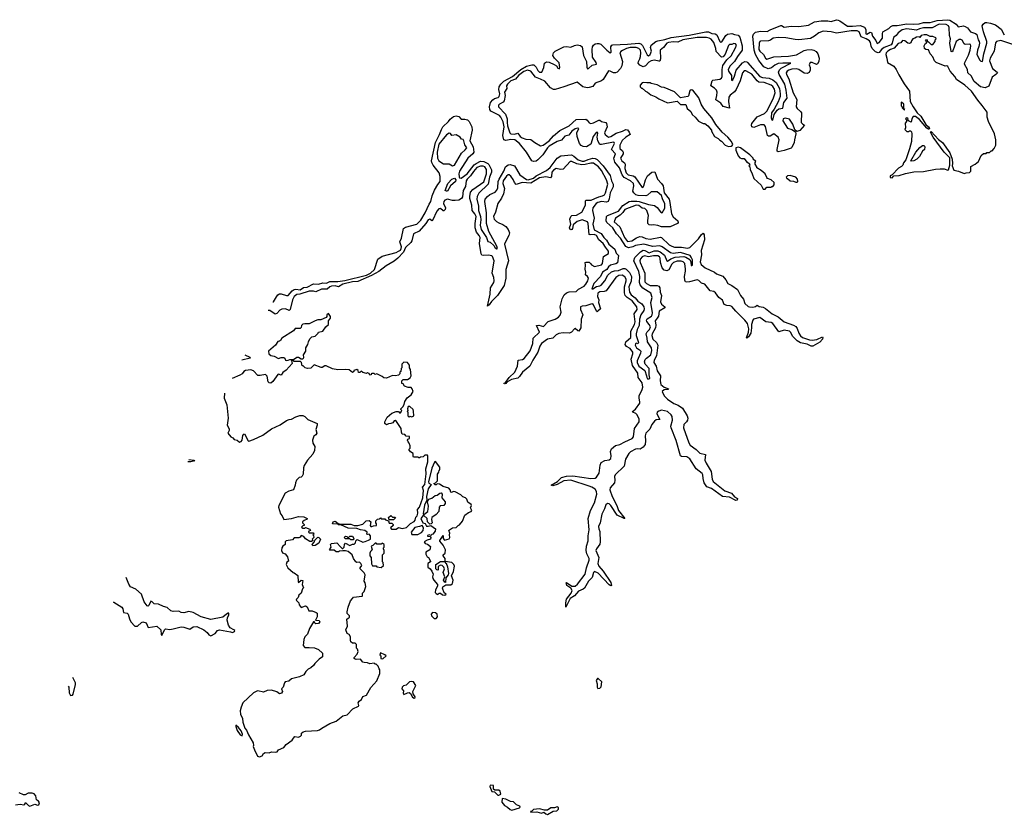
# Model space of a CAD drawing. Extents: x 2106670 to 2323771, y 35271 to 224896.
# Tile 394 of 419: x 2249730 to 2261045, y 215764 to 224896. Entities that reach past the tile are written whole.
import ezdxf

# ---------------------------------------------------------------- set-up
doc = ezdxf.new("R2010")
doc.units = 0

msp = doc.modelspace()

# ---------------------------------------------------------------- linework, layer by layer
at = {"layer": '0CON20XD'}
for points in [[(2257685, 224736), (2257722, 224732), (2257742, 224722), (2257775, 224645), (2257785, 224637), (2257798, 224642), (2257845, 224715), (2257865, 224731), (2257915, 224739), (2257945, 224725), (2257985, 224719), (2258005, 224696), (2258033, 224595), (2258032, 224545), (2257978, 224475), (2257944, 224416), (2257894, 224365), (2257873, 224325), (2257875, 224305), (2257909, 224255), (2257910, 224205), (2257915, 224199), (2257925, 224204), (2257945, 224246), (2257964, 224316), (2258035, 224400), (2258065, 224417), (2258085, 224413), (2258095, 224404), (2258235, 224244), (2258265, 224231), (2258344, 224226), (2258386, 224206), (2258423, 224173), (2258460, 224105), (2258469, 224045), (2258468, 224012), (2258447, 223953), (2258402, 223868), (2258371, 223825), (2258367, 223767), (2258375, 223744), (2258385, 223740), (2258402, 223808), (2258433, 223857), (2258455, 223873), (2258498, 223881), (2258511, 223945), (2258550, 223995), (2258540, 224085), (2258522, 224155), (2258457, 224265), (2258451, 224295), (2258461, 224319), (2258480, 224340), (2258593, 224395), (2258498, 224398), (2258445, 224392), (2258406, 224375), (2258368, 224342), (2258333, 224333), (2258283, 224355), (2258225, 224426), (2258186, 224496), (2258169, 224545), (2258156, 224705), (2258161, 224729), (2258185, 224752), (2258245, 224763), (2258321, 224759), (2258355, 224781), (2258475, 224831), (2258485, 224831), (2258515, 224810), (2258595, 224821), (2258685, 224817), (2258795, 224835), (2258865, 224872), (2258940, 224885), (2259015, 224885), (2259055, 224876), (2259115, 224893), (2259135, 224892), (2259156, 224885), (2259243, 224823), (2259300, 224820), (2259388, 224828), (2259439, 224809), (2259453, 224785), (2259452, 224735), (2259465, 224731), (2259505, 224751), (2259519, 224749), (2259532, 224705), (2259569, 224659), (2259585, 224621), (2259606, 224635), (2259645, 224685), (2259644, 224735), (2259650, 224755), (2259717, 224795), (2259741, 224819), (2259762, 224828), (2259815, 224831), (2259925, 224849), (2260005, 224843), (2260065, 224847), (2260115, 224863), (2260194, 224865), (2260272, 224888), (2260395, 224896), (2260419, 224889), (2260493, 224843), (2260515, 224816), (2260575, 224825), (2260595, 224819), (2260621, 224801), (2260657, 224757), (2260715, 224738), (2260729, 224725), (2260743, 224665), (2260756, 224646), (2260759, 224625), (2260753, 224587), (2260735, 224545), (2260730, 224495), (2260765, 224431), (2260775, 224420), (2260794, 224416), (2260809, 224505), (2260845, 224625), (2260844, 224645), (2260804, 224755), (2260793, 224805), (2260791, 224825), (2260801, 224845), (2260825, 224863), (2260845, 224865), (2260885, 224858), (2260945, 224837), (2261007, 224787), (2261045, 224724)], [(2261165, 224602), (2261005, 224659), (2260956, 224644), (2260945, 224632), (2260929, 224535), (2260883, 224455), (2260876, 224425), (2260911, 224335), (2260964, 224295), (2260965, 224285), (2260948, 224265), (2260905, 224234), (2260868, 224132), (2260825, 224114), (2260773, 224123), (2260697, 224187), (2260665, 224252), (2260626, 224285), (2260623, 224325), (2260588, 224385), (2260591, 224405), (2260633, 224487), (2260654, 224545), (2260661, 224595), (2260655, 224611), (2260645, 224616), (2260595, 224611), (2260585, 224618), (2260560, 224660), (2260545, 224669), (2260525, 224668), (2260493, 224645), (2260455, 224538), (2260445, 224528), (2260435, 224530), (2260419, 224625), (2260428, 224675), (2260416, 224715), (2260412, 224805), (2260404, 224825), (2260375, 224840), (2260296, 224845), (2260215, 224801), (2260118, 224802), (2260069, 224791), (2260035, 224775), (2260009, 224779), (2259925, 224790), (2259872, 224778), (2259825, 224745), (2259804, 224715), (2259770, 224690), (2259757, 224625), (2259745, 224606), (2259664, 224576), (2259635, 224555), (2259605, 224519), (2259595, 224517), (2259565, 224527), (2259526, 224565), (2259513, 224593), (2259507, 224635), (2259495, 224652), (2259459, 224675), (2259399, 224699), (2259377, 224755), (2259355, 224768), (2259285, 224768), (2259115, 224741), (2259055, 224756), (2258965, 224763), (2258915, 224745), (2258865, 224705), (2258818, 224682), (2258685, 224664), (2258640, 224670), (2258535, 224689), (2258445, 224692), (2258388, 224685), (2258359, 224661), (2258336, 224654), (2258245, 224651), (2258235, 224645), (2258226, 224625), (2258225, 224555), (2258235, 224535), (2258277, 224497), (2258302, 224455), (2258315, 224443), (2258395, 224470), (2258565, 224478), (2258655, 224492), (2258745, 224542), (2258775, 224550), (2258825, 224555), (2258857, 224547), (2258881, 224531), (2258902, 224502), (2258918, 224455), (2258915, 224415), (2258900, 224390), (2258885, 224381), (2258835, 224405), (2258815, 224404), (2258803, 224377), (2258815, 224345), (2258814, 224315), (2258801, 224289), (2258781, 224279), (2258745, 224283), (2258685, 224325), (2258655, 224331), (2258605, 224327), (2258567, 224315), (2258551, 224305), (2258540, 224285), (2258543, 224265), (2258569, 224215), (2258618, 224055), (2258660, 223980), (2258652, 223895), (2258663, 223875), (2258703, 223843), (2258715, 223825), (2258712, 223715), (2258725, 223700), (2258750, 223685), (2258695, 223622), (2258662, 223612), (2258639, 223629), (2258613, 223695), (2258575, 223753), (2258525, 223764), (2258503, 223755), (2258498, 223735), (2258555, 223650), (2258604, 223634), (2258646, 223606), (2258650, 223585), (2258634, 223514)], [(2252640, 221653), (2252645, 221652), (2252680, 221710), (2252697, 221735), (2252715, 221745), (2252735, 221744), (2252797, 221727), (2252815, 221728), (2252861, 221779), (2252885, 221794), (2252905, 221798), (2252955, 221793), (2252991, 221819), (2253035, 221823), (2253105, 221862), (2253165, 221858), (2253215, 221873), (2253255, 221868), (2253295, 221887), (2253385, 221887), (2253465, 221898), (2253715, 221961), (2253761, 221985), (2253809, 222025), (2253845, 222146), (2253895, 222180), (2254055, 222222), (2254085, 222235), (2254105, 222249), (2254115, 222265), (2254116, 222286), (2254099, 222345), (2254117, 222385), (2254141, 222495), (2254165, 222510), (2254295, 222548), (2254339, 222591), (2254389, 222675), (2254434, 222776), (2254455, 222805), (2254469, 222871), (2254495, 222938), (2254535, 223001), (2254563, 223035), (2254561, 223095), (2254550, 223135), (2254480, 223225), (2254465, 223255), (2254463, 223273), (2254510, 223485), (2254555, 223575), (2254576, 223634), (2254592, 223665), (2254657, 223725), (2254675, 223753), (2254714, 223785), (2254745, 223793), (2254777, 223785), (2254805, 223752), (2254845, 223754), (2254875, 223745), (2254894, 223725), (2254927, 223665), (2254931, 223625), (2254904, 223505), (2254941, 223435), (2254950, 223375), (2254937, 223355), (2254881, 223305), (2254785, 223155), (2254777, 223125), (2254779, 223089), (2254785, 223078), (2254805, 223076), (2254873, 223125), (2254953, 223227), (2254975, 223245), (2255025, 223269), (2255065, 223266), (2255108, 223245), (2255121, 223231), (2255150, 223170), (2255151, 223145), (2255128, 223085), (2255112, 223005), (2255005, 222901), (2254987, 222865), (2254984, 222835), (2255004, 222755), (2255002, 222705), (2255025, 222635), (2255028, 222595), (2255021, 222535), (2255035, 222485), (2255093, 222393), (2255108, 222348), (2255138, 222338), (2255180, 222300), (2255195, 222274), (2255215, 222262), (2255220, 222265), (2255215, 222295), (2255122, 222462), (2255095, 222555), (2255095, 222675), (2255077, 222805), (2255081, 222835), (2255106, 222865), (2255134, 222886), (2255193, 222915), (2255215, 222938), (2255226, 222965), (2255230, 223035), (2255239, 223065), (2255292, 223155), (2255313, 223207), (2255345, 223230), (2255365, 223231), (2255415, 223215), (2255478, 223115), (2255555, 223059), (2255575, 223056), (2255635, 223074), (2255667, 223103), (2255785, 223163), (2255825, 223199), (2255907, 223305), (2255950, 223330), (2256073, 223343), (2256098, 223328), (2256146, 223285), (2256195, 223269), (2256215, 223271), (2256261, 223291), (2256315, 223306), (2256345, 223302), (2256365, 223289), (2256437, 223215), (2256515, 223105), (2256532, 223045), (2256551, 223005), (2256551, 222975), (2256517, 222905), (2256505, 222837), (2256492, 222808), (2256475, 222800), (2256415, 222805), (2256373, 222795), (2256356, 222785), (2256315, 222735), (2256311, 222705), (2256330, 222615), (2256317, 222545), (2256331, 222481), (2256411, 222441), (2256443, 222395), (2256474, 222364), (2256500, 222315), (2256569, 222259), (2256585, 222213), (2256611, 222185), (2256598, 222102), (2256581, 222089), (2256520, 222075), (2256495, 222055), (2256476, 222024), (2256426, 221995), (2256404, 221945), (2256326, 221865), (2256304, 221804), (2256315, 221804), (2256359, 221831), (2256395, 221836), (2256411, 221845), (2256456, 221895), (2256488, 221962), (2256531, 221999), (2256565, 222011), (2256613, 222015), (2256665, 222037), (2256685, 222037), (2256700, 222030), (2256739, 221989), (2256762, 221945), (2256757, 221893), (2256730, 221825), (2256737, 221765), (2256757, 221735), (2256801, 221701), (2256835, 221662), (2256881, 221631), (2256903, 221595), (2256907, 221575), (2256904, 221556), (2256868, 221505), (2256853, 221453), (2256848, 221382), (2256824, 221335), (2256813, 221285), (2256814, 221265), (2256840, 221185), (2256835, 221173), (2256815, 221180), (2256805, 221170), (2256802, 221155), (2256818, 221125), (2256854, 221104), (2256867, 221085), (2256866, 221064), (2256826, 220975), (2256827, 220955), (2256845, 220913), (2256913, 220863), (2256934, 220805), (2256935, 220783), (2256945, 220769), (2256962, 220768), (2256970, 220775), (2256962, 220815), (2256965, 220888), (2256919, 220939), (2256910, 220965), (2256918, 220992), (2256932, 221008), (2256981, 221045), (2256994, 221095), (2256989, 221125), (2256943, 221193), (2256941, 221235), (2256930, 221285), (2256941, 221309), (2256967, 221335), (2256978, 221365), (2256965, 221393), (2256936, 221426), (2256932, 221445), (2256941, 221459), (2256990, 221490), (2257000, 221505), (2257003, 221527), (2256984, 221646), (2256999, 221705), (2256981, 221755), (2256890, 221810), (2256859, 221849), (2256852, 221875), (2256858, 221945), (2256845, 222004), (2256786, 222125), (2256798, 222162), (2256863, 222227), (2256895, 222249), (2256915, 222245), (2256965, 222218), (2257022, 222238), (2257065, 222240), (2257090, 222230), (2257139, 222189), (2257168, 222125), (2257175, 222122), (2257211, 222149), (2257262, 222168), (2257364, 222174), (2257387, 222167), (2257430, 222140), (2257443, 222115), (2257445, 222070), (2257455, 222070), (2257460, 222075), (2257462, 222135), (2257447, 222167), (2257435, 222186), (2257325, 222221), (2257239, 222211), (2257207, 222217), (2257115, 222285), (2257085, 222298), (2257005, 222290), (2256903, 222317), (2256808, 222302), (2256775, 222285), (2256725, 222273), (2256695, 222288), (2256635, 222386), (2256590, 222435), (2256546, 222505), (2256478, 222565), (2256470, 222585), (2256475, 222635), (2256485, 222647), (2256611, 222695), (2256660, 222760), (2256735, 222806), (2256755, 222812), (2256821, 222809), (2256847, 222807), (2256955, 222772), (2257025, 222762), (2257057, 222737), (2257095, 222688), (2257115, 222677), (2257145, 222732), (2257145, 222779), (2257116, 222836), (2257104, 222875), (2257055, 222917), (2256985, 222919), (2256945, 222880), (2256925, 222871), (2256836, 222876), (2256811, 222885), (2256787, 222905), (2256776, 222926), (2256789, 222985), (2256782, 223015), (2256751, 223045), (2256675, 223082), (2256655, 223115), (2256623, 223195), (2256568, 223258), (2256556, 223305), (2256577, 223355), (2256529, 223405), (2256564, 223475), (2256563, 223485), (2256552, 223488), (2256415, 223460), (2256395, 223463), (2256374, 223504), (2256368, 223545), (2256374, 223594), (2256365, 223605), (2256355, 223601), (2256321, 223555), (2256294, 223465), (2256245, 223436), (2256205, 223439), (2256182, 223452), (2256163, 223475), (2256136, 223555), (2256133, 223595), (2256155, 223645), (2256145, 223651), (2256115, 223643), (2256075, 223617), (2256039, 223571), (2255995, 223558), (2255955, 223510), (2255905, 223495), (2255815, 223444), (2255795, 223424), (2255742, 223345), (2255685, 223284), (2255665, 223270), (2255635, 223267), (2255615, 223275), (2255553, 223373), (2255475, 223475), (2255419, 223515), (2255375, 223521), (2255315, 223508), (2255293, 223515), (2255281, 223565), (2255296, 223665), (2255285, 223723), (2255261, 223775), (2255243, 223795), (2255146, 223846), (2255134, 223865), (2255129, 223895), (2255142, 223945), (2255167, 223975), (2255185, 223990), (2255228, 224002), (2255241, 224015), (2255248, 224045), (2255238, 224095), (2255239, 224125), (2255258, 224155), (2255292, 224188), (2255394, 224245), (2255488, 224322), (2255555, 224362), (2255615, 224378), (2255638, 224378), (2255665, 224351), (2255684, 224314), (2255705, 224295), (2255730, 224295), (2255754, 224345), (2255760, 224395), (2255785, 224411), (2255813, 224407), (2255873, 224383), (2255897, 224367), (2255915, 224340), (2255935, 224331), (2255938, 224345), (2255929, 224399), (2255875, 224455), (2255855, 224485), (2255864, 224516), (2255885, 224534), (2255985, 224583), (2256015, 224588), (2256065, 224581), (2256105, 224601), (2256135, 224606), (2256175, 224600), (2256195, 224584), (2256210, 224485), (2256242, 224415), (2256249, 224349), (2256255, 224333), (2256265, 224335), (2256307, 224373), (2256358, 224385), (2256355, 224405), (2256314, 224465), (2256309, 224555), (2256314, 224585), (2256325, 224603), (2256345, 224617), (2256367, 224623), (2256385, 224624), (2256410, 224615), (2256477, 224545), (2256515, 224517), (2256526, 224524), (2256525, 224586), (2256535, 224604), (2256545, 224609), (2256714, 224614), (2256845, 224628), (2256868, 224618), (2256889, 224599), (2256941, 224491), (2256955, 224482), (2256974, 224495), (2256992, 224535), (2256979, 224575), (2256985, 224605), (2257040, 224645), (2257065, 224655), (2257145, 224668), (2257215, 224690), (2257425, 224719), (2257615, 224755), (2257645, 224755), (2257685, 224736)], [(2259755, 223080), (2259775, 223100), (2259836, 223104), (2259911, 223129), (2260004, 223146), (2260115, 223150), (2260255, 223180), (2260306, 223184), (2260355, 223183), (2260395, 223166), (2260405, 223171), (2260420, 223225), (2260417, 223307), (2260355, 223375), (2260229, 223545), (2260200, 223595), (2260198, 223605), (2260205, 223612), (2260289, 223519), (2260334, 223485), (2260418, 223368), (2260445, 223295), (2260451, 223245), (2260447, 223217), (2260465, 223168), (2260517, 223157), (2260585, 223130), (2260605, 223138), (2260645, 223140), (2260660, 223155), (2260662, 223208), (2260710, 223235), (2260750, 223265), (2260780, 223335), (2260805, 223360), (2260835, 223360), (2260845, 223370), (2260875, 223370), (2260895, 223390), (2260905, 223390), (2260930, 223415), (2260947, 223455), (2260946, 223514), (2260933, 223585), (2260863, 223725), (2260847, 223777), (2260848, 223835), (2260792, 223912), (2260740, 223970), (2260666, 224075), (2260592, 224142), (2260497, 224207), (2260478, 224245), (2260422, 224305), (2260395, 224360), (2260385, 224367), (2260365, 224362), (2260262, 224405), (2260242, 224425), (2260225, 224470), (2260192, 224505), (2260175, 224550), (2260145, 224552), (2260128, 224565), (2260124, 224596), (2260135, 224620), (2260150, 224625), (2260150, 224645), (2260140, 224655), (2260152, 224668), (2260160, 224665), (2260162, 224642), (2260175, 224640), (2260205, 224610), (2260225, 224610), (2260250, 224645), (2260250, 224665), (2260260, 224675), (2260258, 224688), (2260225, 224702), (2260193, 224703), (2260155, 224722), (2260125, 224722), (2260090, 224715), (2260075, 224690), (2260065, 224698), (2260036, 224696), (2260017, 224683), (2259995, 224678), (2259977, 224655), (2259969, 224631), (2259955, 224621), (2259935, 224628), (2259901, 224655), (2259875, 224657), (2259855, 224631), (2259825, 224621), (2259780, 224570), (2259737, 224555), (2259705, 224535), (2259687, 224515), (2259682, 224495), (2259696, 224455), (2259704, 224404), (2259775, 224363), (2259804, 224325), (2259832, 224262), (2259895, 224158), (2259956, 224075), (2259964, 223956), (2259997, 223895), (2260045, 223825), (2260086, 223786), (2260143, 223693), (2260174, 223665), (2260184, 223645), (2260182, 223638), (2260175, 223638), (2260155, 223649), (2260069, 223749), (2260025, 223783), (2259997, 223783), (2259982, 223755), (2259975, 223720), (2259942, 223732), (2259930, 223745), (2259935, 223750), (2259940, 223755), (2259925, 223770), (2259910, 223755), (2259920, 223745), (2259920, 223725), (2259904, 223706), (2259908, 223655), (2259902, 223635), (2259925, 223610), (2259945, 223610), (2259955, 223620), (2259965, 223620), (2259977, 223607), (2259982, 223585), (2259978, 223495), (2259957, 223413), (2259912, 223285), (2259885, 223250), (2259880, 223225), (2259865, 223208), (2259830, 223190), (2259758, 223112), (2259735, 223100), (2259732, 223082), (2259755, 223080)], [(2258634, 223514), (2258630, 223485), (2258605, 223427), (2258595, 223418), (2258515, 223392), (2258445, 223377), (2258435, 223385), (2258433, 223403), (2258458, 223515), (2258445, 223548), (2258395, 223585), (2258355, 223558), (2258336, 223556), (2258325, 223564), (2258300, 223670), (2258285, 223689), (2258242, 223688), (2258165, 223658), (2258145, 223666), (2258138, 223685), (2258142, 223705), (2258205, 223781), (2258291, 223819), (2258315, 223845), (2258388, 223985), (2258411, 224055), (2258405, 224099), (2258385, 224129), (2258365, 224145), (2258286, 224175), (2258225, 224180), (2258205, 224192), (2258145, 224269), (2258075, 224308), (2258055, 224308), (2258035, 224285), (2258010, 224195), (2257965, 224095), (2257944, 224066), (2257895, 224027), (2257881, 224005), (2257876, 223955), (2257885, 223880), (2257815, 223899), (2257788, 223938), (2257728, 223975), (2257743, 224025), (2257746, 224065), (2257738, 224085), (2257715, 224111), (2257674, 224135), (2257686, 224194), (2257697, 224203), (2257776, 224214), (2257795, 224225), (2257801, 224245), (2257801, 224325), (2257811, 224369), (2257857, 224435), (2257905, 224479), (2257957, 224573), (2257968, 224605), (2257955, 224619), (2257935, 224621), (2257915, 224610), (2257885, 224612), (2257875, 224601), (2257839, 224501), (2257815, 224471), (2257795, 224464), (2257735, 224531), (2257730, 224565), (2257705, 224633), (2257675, 224671), (2257653, 224683), (2257621, 224691), (2257515, 224693), (2257352, 224665), (2257295, 224638), (2257245, 224642), (2257185, 224633), (2257168, 224625), (2257127, 224575), (2257089, 224545), (2257094, 224445), (2257085, 224420), (2257075, 224418), (2257025, 224430), (2256985, 224424), (2256960, 224410), (2256923, 224365), (2256895, 224356), (2256855, 224373), (2256839, 224395), (2256840, 224415), (2256855, 224446), (2256866, 224475), (2256869, 224515), (2256864, 224545), (2256845, 224566), (2256815, 224576), (2256745, 224575), (2256704, 224565), (2256657, 224543), (2256639, 224531), (2256628, 224515), (2256657, 224415), (2256649, 224365), (2256635, 224335), (2256595, 224294), (2256575, 224284), (2256555, 224284), (2256515, 224306), (2256495, 224309), (2256435, 224207), (2256415, 224193), (2256345, 224167), (2256315, 224129), (2256275, 224117), (2256250, 224115), (2256203, 224125), (2256135, 224179), (2255983, 224125), (2255885, 224094), (2255865, 224094), (2255830, 224115), (2255765, 224188), (2255715, 224213), (2255656, 224236), (2255605, 224305), (2255565, 224316), (2255525, 224302), (2255462, 224255), (2255426, 224214), (2255375, 224192), (2255334, 224155), (2255324, 224135), (2255328, 224105), (2255302, 224065), (2255308, 224025), (2255297, 223963), (2255285, 223949), (2255243, 223927), (2255234, 223915), (2255231, 223895), (2255312, 223812), (2255333, 223755), (2255330, 223715), (2255336, 223675), (2255363, 223595), (2255373, 223583), (2255415, 223580), (2255455, 223592), (2255482, 223555), (2255505, 223537), (2255547, 223523), (2255605, 223521), (2255650, 223485), (2255715, 223447), (2255745, 223455), (2255815, 223505), (2255865, 223561), (2255938, 223622), (2256045, 223677), (2256125, 223748), (2256235, 223754), (2256253, 223743), (2256275, 223712), (2256295, 223703), (2256325, 223709), (2256385, 223741), (2256395, 223740), (2256415, 223725), (2256464, 223714), (2256475, 223704), (2256480, 223665), (2256451, 223595), (2256460, 223575), (2256495, 223545), (2256525, 223552), (2256585, 223593), (2256656, 223614), (2256695, 223636), (2256715, 223631), (2256733, 223605), (2256744, 223575), (2256695, 223546), (2256655, 223509), (2256625, 223455), (2256625, 223415), (2256658, 223388), (2256665, 223375), (2256664, 223355), (2256634, 223305), (2256650, 223275), (2256680, 223250), (2256688, 223235), (2256683, 223185), (2256698, 223135), (2256724, 223115), (2256781, 223101), (2256800, 223090), (2256885, 222969), (2256895, 222973), (2256901, 222985), (2256920, 223055), (2256945, 223102), (2256995, 223143), (2257028, 223148), (2257061, 223065), (2257106, 223015), (2257124, 222985), (2257136, 222905), (2257192, 222835), (2257203, 222795), (2257221, 222665), (2257241, 222631), (2257294, 222585), (2257297, 222565), (2257288, 222555), (2257205, 222514), (2257107, 222517), (2257065, 222530), (2257015, 222537), (2256985, 222534), (2256965, 222537), (2256949, 222555), (2256947, 222587), (2256956, 222645), (2256935, 222705), (2256915, 222725), (2256885, 222732), (2256845, 222760), (2256815, 222764), (2256684, 222715), (2256661, 222679), (2256632, 222648), (2256575, 222615), (2256563, 222575), (2256627, 222517), (2256680, 222395), (2256715, 222346), (2256765, 222355), (2256820, 222390), (2256855, 222404), (2256885, 222401), (2256925, 222380), (2256975, 222373), (2257095, 222398), (2257105, 222394), (2257195, 222309), (2257225, 222293), (2257255, 222282), (2257335, 222283), (2257405, 222271), (2257430, 222280), (2257532, 222378), (2257565, 222426), (2257585, 222442), (2257595, 222423), (2257601, 222365), (2257560, 222245), (2257564, 222195), (2257550, 222115), (2257561, 222081), (2257608, 222045), (2257713, 221993), (2257737, 221975), (2257809, 221949), (2257845, 221905), (2257866, 221866), (2257912, 221842), (2257978, 221795), (2258015, 221726), (2258049, 221685), (2258065, 221635), (2258102, 221602), (2258116, 221596), (2258156, 221594), (2258185, 221602), (2258205, 221614), (2258229, 221599), (2258275, 221591), (2258299, 221579), (2258377, 221517), (2258445, 221481), (2258515, 221424), (2258624, 221385), (2258649, 221369), (2258665, 221348), (2258683, 221293), (2258703, 221263), (2258725, 221245), (2258805, 221217), (2258835, 221213), (2258889, 221221), (2258955, 221253), (2258961, 221245), (2258954, 221225), (2258925, 221190), (2258845, 221144), (2258825, 221143), (2258778, 221168), (2258703, 221183), (2258665, 221204), (2258614, 221254), (2258589, 221305), (2258575, 221318), (2258515, 221329), (2258455, 221308), (2258386, 221405), (2258365, 221415), (2258306, 221425), (2258235, 221472), (2258164, 221455), (2258155, 221445), (2258140, 221395), (2258141, 221355), (2258133, 221295), (2258105, 221252), (2258085, 221238), (2258081, 221241), (2258106, 221304), (2258108, 221342), (2258092, 221405), (2258065, 221445), (2257958, 221548), (2257915, 221602), (2257895, 221609), (2257855, 221610), (2257824, 221624), (2257805, 221674), (2257765, 221703), (2257725, 221759), (2257705, 221774), (2257665, 221782), (2257604, 221855), (2257565, 221868), (2257535, 221898), (2257515, 221906), (2257428, 221882), (2257395, 221878), (2257382, 221882), (2257373, 221903), (2257371, 221945), (2257382, 222005), (2257380, 222030), (2257373, 222095), (2257355, 222113), (2257332, 222122), (2257285, 222123), (2257245, 222107), (2257226, 222085), (2257189, 222021), (2257165, 222010), (2257135, 222019), (2257113, 222043), (2257095, 222105), (2257091, 222155), (2257081, 222171), (2257065, 222181), (2257012, 222182), (2256955, 222171), (2256909, 222181), (2256885, 222170), (2256865, 222147), (2256857, 222125), (2256859, 222105), (2256913, 221985), (2256915, 221884), (2256934, 221864), (2256975, 221843), (2257055, 221843), (2257074, 221834), (2257086, 221815), (2257089, 221765), (2257105, 221725), (2257095, 221655), (2257107, 221627), (2257142, 221595), (2257142, 221585), (2257080, 221545), (2257072, 221488), (2257055, 221465), (2257034, 221435), (2257042, 221385), (2257038, 221355), (2256999, 221285), (2256995, 221265), (2257005, 221225), (2257049, 221185), (2257064, 221155), (2257048, 221035), (2257021, 220985), (2257019, 220955), (2257045, 220915), (2257055, 220860), (2257094, 220805), (2257090, 220745), (2257098, 220705), (2257135, 220673), (2257186, 220655), (2257182, 220645), (2257135, 220642), (2257115, 220625), (2257136, 220575), (2257173, 220535), (2257246, 220486), (2257297, 220467), (2257345, 220430), (2257400, 220345), (2257407, 220317), (2257404, 220295), (2257393, 220275), (2257363, 220245), (2257357, 220205), (2257418, 220035), (2257435, 220005), (2257505, 219957), (2257546, 219915), (2257610, 219900), (2257603, 219833), (2257618, 219798), (2257675, 219705), (2257686, 219615), (2257698, 219588), (2257833, 219483), (2257911, 219455), (2257943, 219413), (2257977, 219395), (2257976, 219374), (2257958, 219372), (2257885, 219408), (2257805, 219418), (2257679, 219509), (2257625, 219527), (2257595, 219575), (2257584, 219625), (2257579, 219665), (2257571, 219681), (2257502, 219735), (2257431, 219851), (2257395, 219871), (2257335, 219878), (2257325, 219885), (2257275, 220062), (2257216, 220205), (2257214, 220225), (2257230, 220295), (2257228, 220335), (2257215, 220356), (2257175, 220392), (2257105, 220407), (2257075, 220398), (2257054, 220385), (2257050, 220365), (2257085, 220302), (2257045, 220298), (2257025, 220284), (2256993, 220245), (2256971, 220189), (2256925, 220146), (2256916, 220115), (2256923, 220055), (2256916, 220015), (2256896, 219985), (2256859, 219961), (2256825, 219965), (2256805, 219960), (2256750, 219930), (2256729, 219911), (2256691, 219845), (2256676, 219764), (2256573, 219665), (2256567, 219645), (2256571, 219605), (2256565, 219575), (2256514, 219515), (2256513, 219495), (2256539, 219415), (2256591, 219315), (2256611, 219255), (2256686, 219164), (2256675, 219164), (2256595, 219201), (2256525, 219313), (2256505, 219332), (2256485, 219335), (2256465, 219319), (2256452, 219275), (2256420, 219215), (2256399, 219115), (2256382, 219072), (2256385, 219045)], [(2257875, 223440), (2257905, 223443), (2257919, 223451), (2257927, 223463), (2257910, 223495), (2257866, 223545), (2257802, 223602), (2257730, 223690), (2257685, 223767), (2257592, 223875), (2257563, 223925), (2257535, 223997), (2257465, 224088), (2257445, 224090), (2257432, 224078), (2257417, 224023), (2257408, 224012), (2257325, 224000), (2257255, 224068), (2257135, 224118), (2257105, 224122), (2257055, 224148), (2256985, 224162), (2256975, 224172), (2256935, 224170), (2256904, 224176), (2256885, 224170), (2256860, 224145), (2256860, 224125), (2256875, 224110), (2256885, 224110), (2256920, 224075), (2256945, 224062), (2256982, 224032), (2257041, 224011), (2257075, 223988), (2257175, 223940), (2257285, 223960), (2257325, 223920), (2257385, 223920), (2257400, 223875), (2257442, 223842), (2257458, 223805), (2257492, 223775), (2257530, 223730), (2257585, 223702), (2257605, 223702), (2257638, 223675), (2257680, 223625), (2257680, 223615), (2257715, 223552), (2257755, 223532), (2257775, 223512), (2257795, 223502), (2257836, 223456), (2257875, 223440)], [(2259895, 223860), (2259900, 223865), (2259890, 223870), (2259890, 223925), (2259865, 223950), (2259860, 223945), (2259860, 223905), (2259870, 223895), (2259870, 223885), (2259895, 223860)], [(2254705, 223218), (2254725, 223224), (2254809, 223361), (2254851, 223399), (2254868, 223425), (2254847, 223457), (2254835, 223505), (2254825, 223519), (2254808, 223525), (2254792, 223545), (2254745, 223574), (2254697, 223567), (2254679, 223589), (2254665, 223591), (2254635, 223573), (2254548, 223465), (2254529, 223375), (2254530, 223305), (2254545, 223275), (2254601, 223241), (2254665, 223238), (2254705, 223218)], [(2258295, 222950), (2258315, 222970), (2258365, 222970), (2258375, 222980), (2258385, 222980), (2258402, 222998), (2258400, 223025), (2258365, 223057), (2258325, 223072), (2258314, 223084), (2258296, 223126), (2258250, 223165), (2258200, 223195), (2258200, 223205), (2258180, 223235), (2258180, 223255), (2258188, 223268), (2258160, 223295), (2258158, 223305), (2258122, 223345), (2258012, 223425), (2257985, 223430), (2257960, 223425), (2257960, 223395), (2257985, 223330), (2258005, 223310), (2258025, 223300), (2258055, 223300), (2258085, 223260), (2258095, 223260), (2258118, 223238), (2258120, 223225), (2258110, 223215), (2258120, 223205), (2258123, 223173), (2258148, 223125), (2258165, 223070), (2258250, 222995), (2258275, 222950), (2258295, 222950)], [(2259975, 223270), (2259970, 223275), (2260029, 223375), (2260075, 223429), (2260105, 223449), (2260125, 223452), (2260133, 223435), (2260127, 223405), (2260103, 223385), (2260070, 223325), (2260040, 223295), (2260005, 223274), (2259975, 223270)], [(2256385, 219045), (2256395, 219015), (2256402, 218895), (2256395, 218870), (2256357, 218815), (2256351, 218795), (2256386, 218715), (2256373, 218645), (2256386, 218616), (2256435, 218560), (2256525, 218427), (2256529, 218395), (2256525, 218391), (2256505, 218401), (2256377, 218537), (2256335, 218555), (2256325, 218545), (2256307, 218485), (2256266, 218444), (2256222, 218365), (2256207, 218353), (2256151, 218329), (2256105, 218275), (2256057, 218243), (2256005, 218143), (2256005, 218195), (2256013, 218237), (2256066, 218304), (2256079, 218335), (2256065, 218365), (2256019, 218395), (2256009, 218425), (2256015, 218429), (2256075, 218385), (2256115, 218388), (2256142, 218408), (2256227, 218523), (2256243, 218595), (2256275, 218685), (2256273, 218705), (2256246, 218756), (2256241, 218795), (2256245, 218844), (2256262, 218908), (2256261, 218965), (2256275, 219035), (2256264, 219165), (2256291, 219255), (2256337, 219343), (2256363, 219445), (2256358, 219475), (2256342, 219502), (2256305, 219525), (2256276, 219534), (2256065, 219603), (2255985, 219597), (2255905, 219555), (2255855, 219540), (2255837, 219545), (2255910, 219590), (2255955, 219635), (2256015, 219650), (2256085, 219655), (2256295, 219623), (2256345, 219627), (2256360, 219640), (2256390, 219685), (2256400, 219775), (2256413, 219807), (2256455, 219831), (2256505, 219839), (2256523, 219855), (2256527, 219885), (2256519, 219935), (2256529, 219965), (2256575, 220001), (2256625, 220015), (2256685, 220044), (2256767, 220085), (2256785, 220103), (2256795, 220200), (2256848, 220275), (2256848, 220305), (2256824, 220355), (2256811, 220371), (2256777, 220385), (2256774, 220395), (2256808, 220422), (2256855, 220489), (2256858, 220505), (2256847, 220545), (2256849, 220575), (2256882, 220645), (2256890, 220675), (2256882, 220722), (2256839, 220785), (2256832, 220835), (2256774, 220924), (2256758, 220995), (2256777, 221055), (2256775, 221075), (2256746, 221116), (2256702, 221142), (2256688, 221165), (2256694, 221196), (2256753, 221245), (2256752, 221315), (2256795, 221395), (2256801, 221425), (2256792, 221515), (2256825, 221565), (2256821, 221595), (2256767, 221665), (2256712, 221702), (2256688, 221728), (2256679, 221759), (2256679, 221825), (2256698, 221895), (2256698, 221915), (2256685, 221940), (2256655, 221960), (2256614, 221955), (2256579, 221935), (2256470, 221780), (2256445, 221771), (2256395, 221769), (2256374, 221755), (2256369, 221715), (2256385, 221675), (2256383, 221645), (2256404, 221575), (2256375, 221545), (2256365, 221540), (2256360, 221545), (2256325, 221621), (2256315, 221630), (2256295, 221628), (2256235, 221608), (2256192, 221605), (2256176, 221595), (2256174, 221566), (2256200, 221505), (2256184, 221454), (2256177, 221355), (2256155, 221318), (2256145, 221319), (2256115, 221346), (2256105, 221342), (2256070, 221305), (2256048, 221292), (2255975, 221296), (2255925, 221291), (2255895, 221275), (2255855, 221236), (2255795, 221223), (2255725, 221176), (2255707, 221145), (2255686, 221074), (2255626, 220985), (2255593, 220915), (2255508, 220845), (2255475, 220795), (2255455, 220777), (2255380, 220760), (2255329, 220731), (2255315, 220714), (2255305, 220710), (2255294, 220715), (2255318, 220732), (2255355, 220785), (2255420, 220845), (2255451, 220915), (2255457, 220983), (2255509, 220991), (2255528, 221002), (2255595, 221092), (2255628, 221175), (2255632, 221238), (2255702, 221305), (2255670, 221380), (2255695, 221386), (2255749, 221371), (2255803, 221427), (2255885, 221453), (2255923, 221477), (2255941, 221499), (2255954, 221535), (2255940, 221595), (2255963, 221687), (2255988, 221735), (2256014, 221756), (2256045, 221770), (2256125, 221772), (2256151, 221799), (2256215, 221833), (2256237, 221855), (2256259, 221895), (2256265, 221925), (2256255, 221945), (2256231, 221965), (2256235, 221995), (2256230, 222030), (2256234, 222075), (2256230, 222105), (2256239, 222111), (2256275, 222109), (2256288, 222095), (2256300, 222080), (2256335, 222061), (2256415, 222078), (2256429, 222095), (2256438, 222175), (2256495, 222210), (2256497, 222235), (2256461, 222281), (2256435, 222326), (2256387, 222367), (2256358, 222415), (2256332, 222428), (2256285, 222424), (2256275, 222428), (2256264, 222555), (2256255, 222575), (2256195, 222597), (2256135, 222578), (2256091, 222539), (2256083, 222495), (2256076, 222484), (2256065, 222482), (2256055, 222486), (2256049, 222505), (2256062, 222548), (2256053, 222605), (2256064, 222636), (2256074, 222646), (2256130, 222650), (2256191, 222685), (2256233, 222765), (2256234, 222815), (2256239, 222821), (2256298, 222822), (2256340, 222840), (2256385, 222861), (2256429, 222871), (2256450, 222885), (2256462, 222905), (2256488, 223005), (2256475, 223054), (2256415, 223162), (2256382, 223205), (2256325, 223246), (2256295, 223248), (2256229, 223231), (2256189, 223229), (2256131, 223241), (2256075, 223267), (2256055, 223266), (2255975, 223180), (2255945, 223174), (2255895, 223185), (2255865, 223168), (2255845, 223145), (2255840, 223095), (2255831, 223079), (2255775, 223092), (2255705, 223080), (2255605, 223018), (2255506, 223024), (2255435, 223002), (2255415, 223024), (2255401, 223059), (2255375, 223098), (2255355, 223113), (2255345, 223113), (2255325, 223098), (2255286, 223045), (2255283, 223015), (2255300, 222955), (2255288, 222895), (2255266, 222845), (2255224, 222785), (2255198, 222685), (2255176, 222635), (2255183, 222605), (2255208, 222578), (2255235, 222560), (2255284, 222544), (2255318, 222518), (2255344, 222484), (2255360, 222445), (2255352, 222415), (2255311, 222345), (2255301, 222315), (2255347, 222125), (2255317, 222025), (2255315, 221925), (2255298, 221842), (2255222, 221728), (2255153, 221657), (2255125, 221619), (2255104, 221604), (2255138, 221742), (2255140, 221815), (2255177, 221875), (2255182, 221895), (2255178, 221935), (2255158, 221985), (2255182, 222125), (2255165, 222174), (2255154, 222184), (2255118, 222192), (2255055, 222188), (2255042, 222192), (2255034, 222204), (2255015, 222325), (2255021, 222395), (2255012, 222415), (2254978, 222455), (2254964, 222504), (2254963, 222555), (2254974, 222635), (2254961, 222665), (2254930, 222705), (2254925, 222765), (2254902, 222842), (2254901, 222865), (2254912, 222915), (2254937, 222943), (2255065, 223032), (2255095, 223125), (2255095, 223174), (2255075, 223206), (2255055, 223213), (2255025, 223212), (2254985, 223199), (2254945, 223153), (2254910, 223100), (2254872, 223065), (2254859, 223045), (2254852, 222978), (2254828, 222935), (2254820, 222860), (2254809, 222841), (2254776, 222824), (2254735, 222817), (2254705, 222818), (2254645, 222833), (2254615, 222821), (2254603, 222807), (2254600, 222785), (2254622, 222735), (2254621, 222715), (2254605, 222700), (2254595, 222700), (2254565, 222726), (2254545, 222722), (2254522, 222695), (2254475, 222590), (2254465, 222584), (2254445, 222605), (2254425, 222598), (2254398, 222555), (2254321, 222465), (2254255, 222435), (2254236, 222355), (2254225, 222335), (2254165, 222278), (2254141, 222225), (2254077, 222155), (2254035, 222123), (2253941, 222069), (2253857, 222003), (2253774, 221956), (2253615, 221888), (2253555, 221885), (2253445, 221855), (2253395, 221825), (2253355, 221836), (2253315, 221832), (2253295, 221825), (2253265, 221800), (2253200, 221800), (2253135, 221770), (2253105, 221777), (2253055, 221776), (2252950, 221740), (2252913, 221737), (2252885, 221715), (2252864, 221675), (2252837, 221565), (2252825, 221555), (2252785, 221573), (2252741, 221569), (2252721, 221559), (2252685, 221521), (2252665, 221512), (2252605, 221554), (2252586, 221553)], [(2254635, 222925), (2254619, 222935), (2254651, 223015), (2254695, 223064), (2254725, 223074), (2254741, 223055), (2254740, 223035), (2254682, 222988), (2254645, 222926), (2254635, 222925)], [(2258665, 223028), (2258672, 223035), (2258669, 223065), (2258650, 223085), (2258585, 223107), (2258555, 223100), (2258540, 223085), (2258545, 223070), (2258555, 223070), (2258583, 223043), (2258622, 223042), (2258648, 223028), (2258665, 223028)], [(2252795, 220978), (2252815, 220982), (2252835, 220990), (2252875, 220990), (2252915, 221018), (2252935, 221018), (2252965, 220998), (2252985, 220998), (2252992, 221005), (2252997, 221015), (2252992, 221045), (2253020, 221085), (2253018, 221125), (2253042, 221165), (2253048, 221195), (2253065, 221230), (2253088, 221252), (2253125, 221260), (2253160, 221295), (2253163, 221307), (2253215, 221318), (2253248, 221365), (2253278, 221395), (2253280, 221435), (2253300, 221465), (2253300, 221485), (2253278, 221518), (2253260, 221505), (2253260, 221485), (2253250, 221475), (2253192, 221448), (2253155, 221448), (2253124, 221436), (2253055, 221400), (2253005, 221402), (2252985, 221398), (2252968, 221382), (2252965, 221360), (2252955, 221348), (2252895, 221348), (2252878, 221322), (2252742, 221238), (2252729, 221211), (2252715, 221200), (2252695, 221198), (2252670, 221155), (2252588, 221085), (2252592, 221055), (2252615, 221037), (2252655, 221029), (2252705, 221004), (2252735, 221013), (2252765, 221013), (2252776, 221006), (2252785, 220982), (2252795, 220978)], [(2252485, 216423), (2252515, 216437), (2252532, 216465), (2252550, 216475), (2252595, 216472), (2252625, 216482), (2252673, 216477), (2252687, 216483), (2252704, 216506), (2252765, 216532), (2252794, 216566), (2252863, 216617), (2252875, 216640), (2252893, 216657), (2252935, 216651), (2252958, 216662), (2252968, 216675), (2252968, 216695), (2252986, 216714), (2253015, 216720), (2253153, 216727), (2253176, 216734), (2253204, 216756), (2253295, 216808), (2253368, 216835), (2253445, 216897), (2253495, 216909), (2253557, 216975), (2253622, 217008), (2253626, 217015), (2253620, 217045), (2253633, 217065), (2253657, 217085), (2253675, 217117), (2253716, 217134), (2253765, 217220), (2253835, 217300), (2253867, 217383), (2253870, 217425), (2253860, 217435), (2253850, 217465), (2253825, 217490), (2253815, 217490), (2253805, 217500), (2253755, 217492), (2253726, 217506), (2253687, 217507), (2253674, 217514), (2253647, 217547), (2253595, 217542), (2253585, 217548), (2253572, 217555), (2253572, 217565), (2253607, 217603), (2253618, 217635), (2253612, 217662), (2253600, 217675), (2253600, 217715), (2253585, 217730), (2253555, 217733), (2253537, 217745), (2253530, 217765), (2253533, 217805), (2253515, 217830), (2253492, 217842), (2253478, 217885), (2253498, 217925), (2253490, 218005), (2253505, 218020), (2253520, 218025), (2253520, 218045), (2253493, 218073), (2253493, 218093), (2253504, 218146), (2253533, 218217), (2253554, 218246), (2253565, 218258), (2253665, 218270), (2253670, 218275), (2253670, 218305), (2253690, 218325), (2253706, 218384), (2253702, 218425), (2253690, 218445), (2253702, 218515), (2253690, 218540), (2253642, 218585), (2253643, 218597), (2253662, 218625), (2253652, 218645), (2253635, 218662), (2253605, 218658), (2253594, 218664), (2253565, 218705), (2253550, 218745), (2253505, 218783), (2253475, 218792), (2253445, 218792), (2253405, 218790), (2253395, 218780), (2253365, 218780), (2253345, 218800), (2253295, 218800), (2253292, 218805), (2253310, 218835), (2253300, 218865), (2253314, 218876), (2253376, 218886), (2253417, 218837), (2253435, 218820), (2253445, 218820), (2253460, 218835), (2253462, 218865), (2253475, 218880), (2253525, 218852), (2253553, 218867), (2253575, 218870), (2253588, 218885), (2253592, 218908), (2253608, 218922), (2253675, 218893), (2253702, 218898), (2253740, 218915), (2253762, 218928), (2253762, 218965), (2253745, 218982), (2253725, 218980), (2253720, 218985), (2253722, 219005), (2253696, 219026), (2253645, 219032), (2253605, 219047), (2253504, 219054), (2253422, 219092), (2253395, 219092), (2253385, 219100), (2253323, 219103), (2253332, 219125), (2253355, 219132), (2253388, 219108), (2253425, 219100), (2253535, 219099), (2253575, 219082), (2253615, 219082), (2253675, 219100), (2253713, 219137), (2253745, 219140), (2253767, 219127), (2253758, 219085), (2253765, 219072), (2253775, 219070), (2253795, 219080), (2253830, 219085), (2253832, 219102), (2253822, 219115), (2253822, 219138), (2253842, 219158), (2253865, 219160), (2253875, 219170), (2253885, 219160), (2253925, 219160), (2253935, 219150), (2253968, 219138), (2253975, 219110), (2254005, 219110), (2254020, 219095), (2254020, 219085), (2253990, 219055), (2254003, 219043), (2254058, 219042), (2254085, 219060), (2254125, 219049), (2254175, 219060), (2254222, 219108), (2254262, 219128), (2254273, 219145), (2254282, 219178), (2254296, 219195), (2254304, 219225), (2254303, 219267), (2254323, 219295), (2254363, 219403), (2254371, 219485), (2254360, 219525), (2254387, 219555), (2254402, 219678), (2254399, 219735), (2254420, 219815), (2254420, 219885), (2254415, 219890), (2254385, 219890), (2254367, 219873), (2254335, 219870), (2254325, 219860), (2254315, 219860), (2254305, 219870), (2254255, 219870), (2254250, 219875), (2254250, 219910), (2254220, 219930), (2254202, 219955), (2254216, 219974), (2254218, 219998), (2254205, 220030), (2254193, 220043), (2254188, 220065), (2254190, 220075), (2254208, 220085), (2254208, 220105), (2254171, 220111), (2254155, 220128), (2254124, 220134), (2254117, 220155), (2254115, 220200), (2254059, 220279), (2254045, 220290), (2254035, 220288), (2254017, 220263), (2253996, 220254), (2253967, 220253), (2253945, 220240), (2253927, 220255), (2253927, 220275), (2253953, 220327), (2254007, 220373), (2254055, 220393), (2254082, 220392), (2254095, 220380), (2254105, 220380), (2254115, 220390), (2254120, 220405), (2254110, 220415), (2254110, 220425), (2254133, 220447), (2254150, 220475), (2254155, 220510), (2254181, 220549), (2254228, 220585), (2254250, 220625), (2254240, 220655), (2254228, 220668), (2254195, 220670), (2254153, 220683), (2254135, 220710), (2254120, 220715), (2254120, 220745), (2254135, 220760), (2254185, 220760), (2254218, 220782), (2254227, 220803), (2254220, 220875), (2254210, 220895), (2254210, 220925), (2254188, 220958), (2254145, 220960), (2254122, 220938), (2254120, 220895), (2254113, 220887), (2254110, 220855), (2254100, 220845), (2254100, 220825), (2254085, 220810), (2254047, 220803), (2254015, 220808), (2253945, 220778), (2253915, 220780), (2253897, 220797), (2253835, 220828), (2253815, 220820), (2253802, 220832), (2253778, 220832), (2253770, 220825), (2253770, 220815), (2253755, 220812), (2253745, 220830), (2253725, 220838), (2253715, 220832), (2253675, 220840), (2253655, 220858), (2253638, 220842), (2253625, 220840), (2253620, 220865), (2253605, 220878), (2253570, 220865), (2253570, 220855), (2253555, 220840), (2253515, 220872), (2253475, 220877), (2253385, 220872), (2253324, 220884), (2253253, 220917), (2253235, 220917), (2253205, 220898), (2253195, 220898), (2253115, 220928), (2253077, 220893), (2253037, 220887), (2253010, 220895), (2252988, 220918), (2252975, 220920), (2252967, 220957), (2252957, 220967), (2252885, 220970), (2252875, 220980), (2252852, 220978), (2252862, 220945), (2252792, 220868), (2252755, 220840), (2252735, 220810), (2252705, 220822), (2252695, 220818), (2252640, 220740), (2252615, 220718), (2252595, 220724), (2252585, 220735), (2252575, 220798), (2252555, 220820), (2252495, 220806), (2252467, 220807), (2252415, 220860), (2252385, 220871), (2252325, 220864), (2252305, 220853), (2252285, 220828), (2252260, 220810), (2252170, 220771)], [(2252316, 221044), (2252375, 221016), (2252380, 221005), (2252283, 220982)], [(2252082, 220606), (2252081, 220545), (2252109, 220469), (2252124, 220315), (2252113, 220237), (2252138, 220195), (2252136, 220174), (2252120, 220145), (2252155, 220102), (2252179, 220089), (2252195, 220072), (2252230, 220065), (2252255, 220042), (2252275, 220050), (2252286, 220064), (2252294, 220116), (2252305, 220133), (2252315, 220137), (2252355, 220057), (2252365, 220053), (2252415, 220070), (2252525, 220121), (2252625, 220194), (2252725, 220240), (2252795, 220290), (2252825, 220303), (2252855, 220307), (2252905, 220333), (2252951, 220349), (2252985, 220348), (2253006, 220336), (2253043, 220303), (2253150, 220255), (2253150, 220235), (2253132, 220185), (2253143, 220145), (2253134, 220126), (2253109, 220111), (2253094, 220065), (2253098, 220028), (2253123, 219993), (2253119, 219945), (2253097, 219905), (2253036, 219834), (2252999, 219771), (2252990, 219745), (2252987, 219675), (2252975, 219650), (2252965, 219640), (2252940, 219635), (2252910, 219605), (2252898, 219572), (2252897, 219545), (2252878, 219495), (2252823, 219477), (2252782, 219455), (2252708, 219315), (2252703, 219295), (2252728, 219218), (2252748, 219195), (2252765, 219152), (2252855, 219163), (2252935, 219188), (2252995, 219183), (2253032, 219165), (2253032, 219155), (2252999, 219141), (2252980, 219125), (2252980, 219115), (2253000, 219095), (2253000, 219085), (2252985, 219080), (2252970, 219065), (2252985, 219052), (2253002, 219052), (2253015, 219060), (2253065, 219040), (2253070, 219025), (2253052, 219018), (2253050, 219005), (2253055, 219000), (2253108, 218998), (2253110, 218985), (2253100, 218975), (2253107, 218967), (2253110, 218945), (2253092, 218928), (2253098, 218912), (2253082, 218898), (2253065, 218898), (2253015, 218930), (2252997, 218957), (2252965, 218970), (2252955, 218950), (2252937, 218943), (2252885, 218940), (2252865, 218920), (2252792, 218908), (2252780, 218895), (2252782, 218865), (2252755, 218844), (2252744, 218826), (2252740, 218795), (2252750, 218770), (2252779, 218759), (2252808, 218725), (2252820, 218675), (2252799, 218661), (2252793, 218635), (2252812, 218595), (2252872, 218542), (2252885, 218540), (2252928, 218508), (2252930, 218435), (2252935, 218430), (2252963, 218457), (2252982, 218452), (2252976, 218406), (2252992, 218368), (2252980, 218355), (2252963, 218305), (2252939, 218281), (2252930, 218255), (2252910, 218235), (2252908, 218225), (2252938, 218195), (2252943, 218173), (2252965, 218140), (2253015, 218160), (2253035, 218148), (2253054, 218104), (2253092, 218102), (2253138, 218085), (2253147, 218075), (2253148, 218035), (2253130, 217995), (2253170, 217990), (2253181, 217975), (2253165, 217958), (2253134, 217954), (2253121, 217961), (2253115, 217980), (2253105, 217978), (2253059, 217901), (2253037, 217835), (2253008, 217805), (2252997, 217773), (2252988, 217705), (2253005, 217680), (2253055, 217682), (2253116, 217676), (2253165, 217658), (2253210, 217615), (2253210, 217575), (2253171, 217549), (2253121, 217499), (2253108, 217475), (2253075, 217447), (2253045, 217432), (2253018, 217405), (2252995, 217368), (2252945, 217343), (2252855, 217320), (2252824, 217296), (2252782, 217285), (2252772, 217275), (2252758, 217225), (2252740, 217205), (2252750, 217175), (2252740, 217155), (2252715, 217150), (2252685, 217172), (2252625, 217190), (2252575, 217188), (2252533, 217167), (2252465, 217182), (2252455, 217180), (2252415, 217162), (2252296, 217044), (2252274, 216995), (2252264, 216954), (2252266, 216915), (2252291, 216865), (2252293, 216823), (2252316, 216756), (2252335, 216732), (2252358, 216678), (2252413, 216585), (2252418, 216555), (2252412, 216545), (2252427, 216505), (2252463, 216433), (2252485, 216423)], [(2254205, 220330), (2254212, 220338), (2254235, 220332), (2254260, 220345), (2254257, 220397), (2254250, 220415), (2254215, 220450), (2254195, 220450), (2254188, 220425), (2254190, 220405), (2254182, 220395), (2254190, 220385), (2254190, 220345), (2254205, 220330)], [(2251675, 219841), (2251732, 219835), (2251742, 219825), (2251696, 219816), (2251661, 219814)], [(2254615, 218282), (2254630, 218295), (2254608, 218308), (2254590, 218365), (2254593, 218377), (2254628, 218402), (2254685, 218401), (2254703, 218415), (2254711, 218455), (2254693, 218505), (2254717, 218553), (2254728, 218615), (2254720, 218635), (2254695, 218657), (2254620, 218670), (2254621, 218705), (2254597, 218735), (2254597, 218745), (2254619, 218765), (2254622, 218805), (2254596, 218856), (2254558, 218905), (2254558, 218912), (2254595, 218970), (2254598, 218935), (2254610, 218915), (2254665, 218930), (2254672, 218945), (2254668, 218975), (2254672, 218995), (2254660, 219025), (2254668, 219035), (2254705, 219058), (2254745, 219060), (2254770, 219085), (2254785, 219090), (2254817, 219133), (2254847, 219203), (2254886, 219234), (2254920, 219245), (2254927, 219255), (2254912, 219285), (2254922, 219315), (2254918, 219325), (2254881, 219351), (2254870, 219385), (2254855, 219403), (2254823, 219413), (2254800, 219435), (2254735, 219472), (2254715, 219473), (2254693, 219463), (2254685, 219468), (2254677, 219495), (2254661, 219511), (2254595, 219532), (2254555, 219558), (2254528, 219562), (2254515, 219550), (2254505, 219550), (2254490, 219565), (2254508, 219572), (2254532, 219598), (2254532, 219675), (2254548, 219695), (2254552, 219718), (2254560, 219725), (2254560, 219755), (2254508, 219818), (2254495, 219812), (2254466, 219744), (2254427, 219585), (2254431, 219571), (2254460, 219555), (2254423, 219505), (2254403, 219415), (2254410, 219375), (2254382, 219318), (2254368, 219218), (2254375, 219210), (2254422, 219245), (2254428, 219305), (2254418, 219355), (2254430, 219385), (2254465, 219396), (2254505, 219428), (2254527, 219433), (2254560, 219455), (2254575, 219457), (2254585, 219442), (2254582, 219402), (2254620, 219355), (2254620, 219335), (2254605, 219312), (2254562, 219308), (2254552, 219295), (2254546, 219244), (2254515, 219210), (2254466, 219174), (2254461, 219151), (2254470, 219115), (2254459, 219101), (2254445, 219100), (2254425, 219117), (2254416, 219126), (2254412, 219162), (2254375, 219200), (2254365, 219200), (2254340, 219165), (2254363, 219113), (2254390, 219105), (2254405, 219076), (2254425, 219074), (2254455, 219083), (2254508, 219045), (2254505, 219020), (2254478, 218982), (2254465, 218980), (2254455, 218970), (2254435, 218978), (2254415, 218970), (2254415, 218960), (2254448, 218958), (2254456, 218945), (2254452, 218928), (2254414, 218916), (2254380, 218895), (2254390, 218875), (2254415, 218868), (2254452, 218842), (2254445, 218802), (2254398, 218775), (2254398, 218755), (2254413, 218723), (2254428, 218715), (2254450, 218675), (2254450, 218665), (2254420, 218645), (2254420, 218605), (2254446, 218586), (2254468, 218558), (2254480, 218525), (2254473, 218495), (2254477, 218475), (2254488, 218455), (2254532, 218405), (2254533, 218385), (2254510, 218345), (2254505, 218312), (2254515, 218300), (2254535, 218292), (2254550, 218305), (2254565, 218307), (2254588, 218288), (2254615, 218282)], [(2254025, 219150), (2253975, 219150), (2253970, 219175), (2253995, 219200), (2254015, 219180), (2254045, 219180), (2254048, 219172), (2254025, 219150)], [(2254305, 218980), (2254348, 219002), (2254366, 219025), (2254370, 219055), (2254355, 219082), (2254325, 219071), (2254269, 219061), (2254230, 219005), (2254235, 218980), (2254305, 218980)], [(2253098, 218848), (2253092, 218865), (2253115, 218890), (2253120, 218915), (2253132, 218928), (2253155, 218950), (2253167, 218947), (2253188, 218925), (2253169, 218881), (2253125, 218852), (2253098, 218848)], [(2253565, 218920), (2253535, 218920), (2253525, 218930), (2253475, 218930), (2253460, 218945), (2253475, 218960), (2253488, 218958), (2253505, 218940), (2253525, 218960), (2253555, 218960), (2253570, 218935), (2253565, 218920)], [(2253885, 218600), (2253910, 218625), (2253907, 218657), (2253900, 218665), (2253900, 218745), (2253920, 218765), (2253920, 218795), (2253910, 218815), (2253910, 218825), (2253920, 218835), (2253920, 218865), (2253895, 218880), (2253885, 218870), (2253865, 218868), (2253835, 218870), (2253825, 218880), (2253815, 218880), (2253788, 218852), (2253770, 218845), (2253780, 218805), (2253760, 218785), (2253752, 218765), (2253753, 218733), (2253770, 218715), (2253773, 218643), (2253785, 218620), (2253825, 218620), (2253835, 218610), (2253885, 218600)], [(2254625, 218430), (2254614, 218434), (2254602, 218455), (2254614, 218495), (2254597, 218545), (2254610, 218585), (2254604, 218604), (2254584, 218624), (2254565, 218627), (2254539, 218611), (2254540, 218575), (2254535, 218570), (2254522, 218572), (2254514, 218584), (2254512, 218635), (2254565, 218670), (2254620, 218670), (2254620, 218655), (2254630, 218650), (2254645, 218610), (2254658, 218532), (2254653, 218515), (2254627, 218483), (2254625, 218430)], [(2250805, 218207), (2250811, 218201), (2250905, 218143), (2250916, 218126), (2250923, 218085), (2250965, 218076), (2250975, 218066), (2250991, 218011), (2251008, 217978), (2251055, 217928), (2251085, 217928), (2251130, 217970), (2251145, 217976), (2251185, 217963), (2251205, 217912), (2251305, 217926), (2251351, 217885), (2251355, 217830), (2251365, 217820), (2251395, 217885), (2251405, 217894), (2251455, 217888), (2251494, 217894), (2251585, 217920), (2251616, 217916), (2251685, 217891), (2251722, 217918), (2251765, 217922), (2251845, 217885), (2251884, 217855), (2251905, 217827), (2251925, 217817), (2251978, 217842), (2252004, 217876), (2252025, 217886), (2252153, 217863), (2252175, 217853), (2252199, 217865), (2252201, 217875), (2252192, 217885), (2252148, 217908), (2252128, 217938), (2252115, 217995), (2252118, 218022), (2252134, 218055), (2252134, 218074), (2252125, 218076), (2252105, 218066), (2252065, 218030), (2251925, 218002), (2251815, 218035), (2251725, 218084), (2251675, 218095), (2251615, 218079), (2251584, 218084), (2251557, 218097), (2251495, 218095), (2251466, 218104), (2251425, 218140), (2251382, 218152), (2251325, 218179), (2251275, 218182), (2251254, 218205), (2251236, 218214), (2251215, 218163), (2251205, 218158), (2251195, 218162), (2251160, 218205), (2251130, 218295), (2251065, 218353), (2251005, 218378), (2250985, 218411), (2250954, 218487)], [(2254515, 218013), (2254531, 218035), (2254526, 218066), (2254510, 218080), (2254475, 218082), (2254460, 218065), (2254464, 218044), (2254494, 218014), (2254515, 218013)], [(2253905, 217550), (2253940, 217585), (2253928, 217598), (2253875, 217620), (2253870, 217595), (2253880, 217585), (2253880, 217555), (2253905, 217550)], [(2250287, 217236), (2250293, 217225), (2250300, 217160), (2250315, 217130), (2250335, 217135), (2250344, 217146), (2250373, 217255), (2250371, 217275), (2250341, 217337)], [(2254265, 217100), (2254273, 217105), (2254274, 217115), (2254250, 217150), (2254247, 217175), (2254281, 217245), (2254254, 217285), (2254235, 217292), (2254210, 217285), (2254170, 217250), (2254141, 217239), (2254126, 217225), (2254121, 217205), (2254140, 217185), (2254136, 217155), (2254145, 217141), (2254185, 217162), (2254205, 217163), (2254222, 217152), (2254245, 217109), (2254265, 217100)], [(2256375, 217209), (2256395, 217214), (2256412, 217228), (2256418, 217285), (2256377, 217325), (2256370, 217325), (2256353, 217303), (2256365, 217265), (2256366, 217225), (2256375, 217209)], [(2252285, 216668), (2252291, 216685), (2252275, 216722), (2252245, 216762), (2252215, 216790), (2252213, 216775), (2252229, 216729), (2252265, 216678), (2252285, 216668)], [(2249680, 215875), (2249735, 215880), (2249776, 215874), (2249788, 215882), (2249795, 215900), (2249830, 215865), (2249845, 215858), (2249905, 215880), (2249935, 215870), (2249950, 215875), (2249958, 215895), (2249948, 215915), (2249922, 215932), (2249916, 215975), (2249895, 215998), (2249875, 216008), (2249827, 216007), (2249792, 215988), (2249775, 215988), (2249725, 216010)], [(2255224, 215984), (2255235, 215984), (2255260, 215995), (2255252, 216032), (2255235, 216040), (2255192, 216042), (2255173, 216055), (2255176, 216095), (2255135, 216099), (2255131, 216085), (2255155, 216028), (2255185, 216024), (2255224, 215984)], [(2255385, 215811), (2255472, 215838), (2255480, 215845), (2255477, 215857), (2255438, 215875), (2255405, 215906), (2255372, 215912), (2255315, 215940), (2255275, 215946), (2255270, 215905), (2255301, 215865), (2255335, 215848), (2255365, 215818), (2255385, 215811)], [(2255795, 215764), (2255861, 215799), (2255902, 215805), (2255923, 215825), (2255921, 215841), (2255905, 215850), (2255875, 215840), (2255835, 215838), (2255795, 215812), (2255762, 215812), (2255705, 215826), (2255635, 215820), (2255615, 215800), (2255600, 215795), (2255605, 215790), (2255673, 215793), (2255725, 215779), (2255755, 215789), (2255775, 215770), (2255795, 215764)]]:
    msp.add_lwpolyline(points, dxfattribs=at)

doc.saveas('drawing.dxf')
